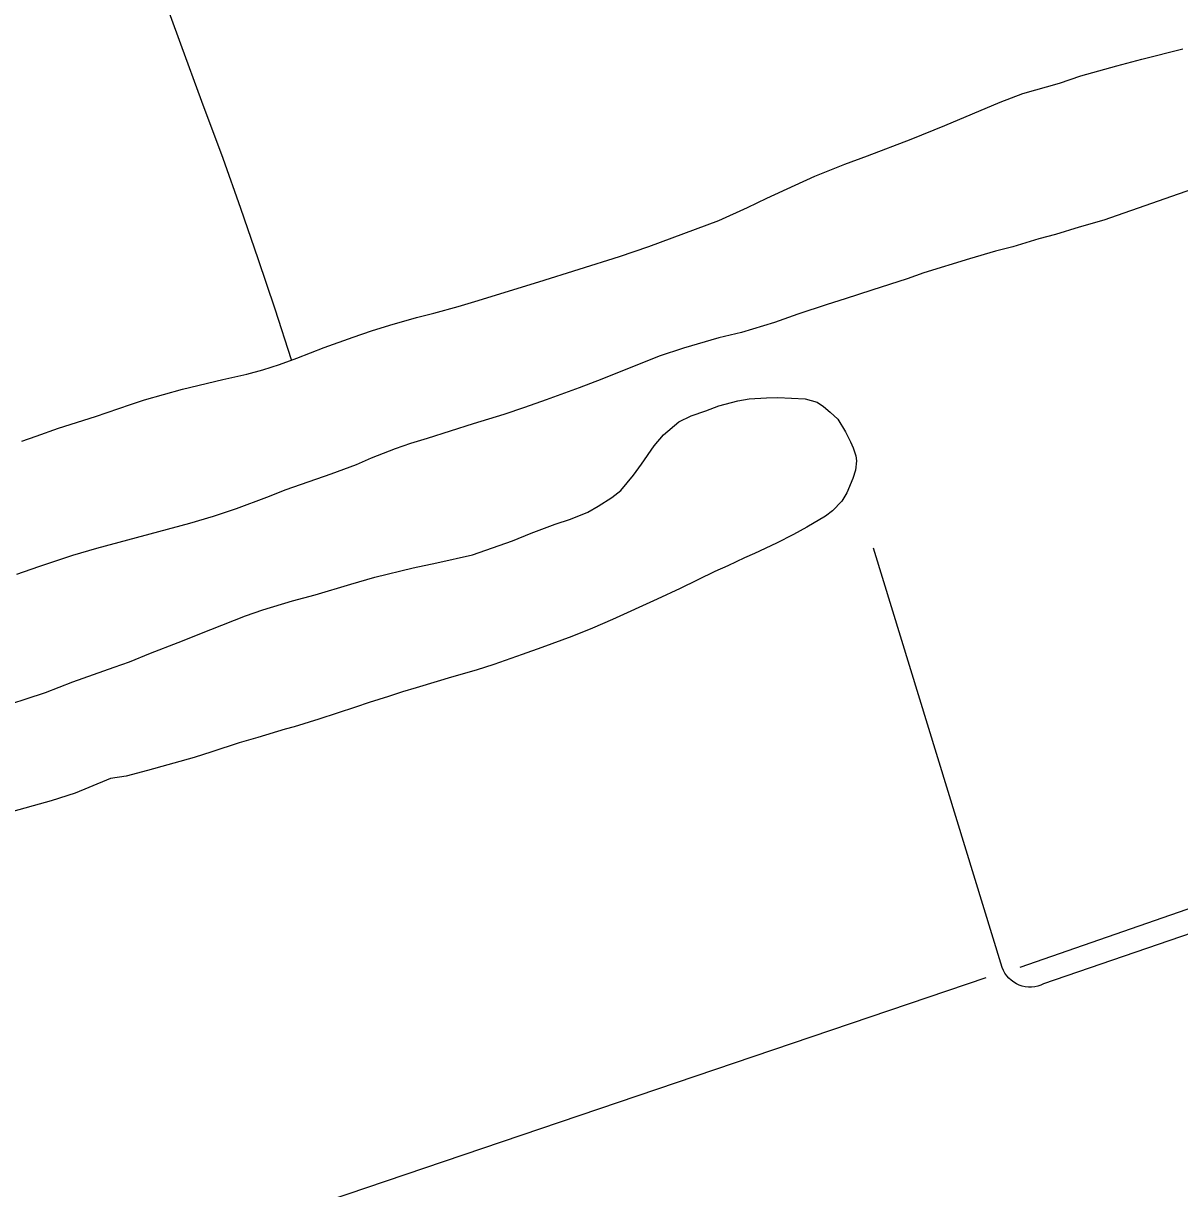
# Model space of a CAD drawing. Extents: x 3508733 to 3546731, y 546897 to 572481.
# Drawn here: x 3543357 to 3544094, y 560344 to 561087 of the extents above; entities that cross this region are included whole.
import ezdxf

# ---------------------------------------------------------------- set-up
doc = ezdxf.new("R2010")
doc.units = 0
for name, color, linetype in [('V-DTCH-CNTR', 7, 'Continuous'), ('V-SITE-VEGE', 7, 'Continuous'), ('V-TOPO-SHOR', 7, 'Continuous')]:
    doc.layers.add(name, color=color, linetype=linetype)

msp = doc.modelspace()

# ---------------------------------------------------------------- linework, layer by layer
at = {"layer": 'V-DTCH-CNTR'}
for points in [[(3543357.17, 561367.54), (3543368.95, 561330.57), (3543380.93, 561293.66), (3543393.12, 561256.81), (3543405.51, 561220.04), (3543418.11, 561183.33), (3543430.91, 561146.7), (3543443.92, 561110.14), (3543457.14, 561073.66), (3543470.55, 561037.24), (3543484.18, 561000.91), (3543495.42, 560968.96), (3543506.43, 560936.93), (3543517.2, 560904.82), (3543527.74, 560872.63)], [(3544007.15, 560474.73), (3544005.32, 560473.91), (3544003.41, 560473.3), (3544001.45, 560472.88), (3543999.46, 560472.68), (3543997.46, 560472.69), (3543995.47, 560472.91), (3543993.51, 560473.34), (3543991.61, 560473.97), (3543989.79, 560474.8), (3543988.06, 560475.82), (3543986.46, 560477.01), (3543984.98, 560478.37), (3543983.66, 560479.87), (3543982.51, 560481.51), (3543981.53, 560483.26), (3543980.75, 560485.1), (3543898.64, 560752.29)], [(3544504.37, 560645.38), (3544007.15, 560474.73)]]:
    msp.add_lwpolyline(points, dxfattribs=at)
at = {"layer": 'V-SITE-VEGE'}
for p, q in [((3544069.78, 561064.04), (3544095.89, 561070.6)), ((3544336.61, 561064.01), (3544045.48, 560961.3)), ((3544053.77, 561059.66), (3544069.78, 561064.04)), ((3544030.89, 561053.25), (3544053.77, 561059.66)), ((3543993.9, 561042.06), (3544017.16, 561048.65)), ((3544017.16, 561048.65), (3544030.89, 561053.25)), ((3543979.4, 561036.51), (3543993.9, 561042.06)), ((3543944.27, 561021.69), (3543979.4, 561036.51)), ((3543922.7, 561012.99), (3543944.27, 561021.69)), ((3543894.84, 561002.27), (3543922.7, 561012.99)), ((3543880.53, 560997.1), (3543894.84, 561002.27)), ((3543861.25, 560989.33), (3543880.53, 560997.1)), ((3543848.83, 560983.76), (3543861.25, 560989.33)), ((3543830.69, 560975.4), (3543848.83, 560983.76)), ((3543818.46, 560969.46), (3543830.69, 560975.4)), ((3543800.13, 560961.1), (3543818.46, 560969.46)), ((3543755.67, 560944.67), (3543800.13, 560961.1)), ((3544045.48, 560961.3), (3544029.85, 560956.91)), ((3544014.79, 560952.32), (3544004.11, 560949.39)), ((3544029.85, 560956.91), (3544014.79, 560952.32)), ((3543736.97, 560938.22), (3543755.67, 560944.67)), ((3543987.53, 560944.44), (3543976.47, 560941.71)), ((3544004.11, 560949.39), (3543987.53, 560944.44)), ((3543685.48, 560922.05), (3543736.97, 560938.22)), ((3543959.88, 560936.76), (3543930.9, 560927.76)), ((3543976.47, 560941.71), (3543959.88, 560936.76)), ((3543930.9, 560927.76), (3543920.22, 560924.07)), ((3543644.68, 560909.57), (3543685.48, 560922.05)), ((3543920.22, 560924.07), (3543897.71, 560916.71)), ((3543897.71, 560916.71), (3543880.74, 560911.2)), ((3543618.56, 560902.06), (3543634.19, 560906.45)), ((3543634.19, 560906.45), (3543644.68, 560909.57)), ((3543869.3, 560907.71), (3543850.61, 560901.45)), ((3543880.74, 560911.2), (3543869.3, 560907.71)), ((3543590.54, 560894.57), (3543607.51, 560899.33)), ((3543607.51, 560899.33), (3543618.56, 560902.06)), ((3543850.61, 560901.45), (3543835.72, 560896.09)), ((3543567.08, 560886.84), (3543578.91, 560890.89)), ((3543578.91, 560890.89), (3543590.54, 560894.57)), ((3543835.72, 560896.09), (3543814.56, 560889.86)), ((3543548.77, 560880.2), (3543567.08, 560886.84)), ((3543800.27, 560886.41), (3543777.58, 560879.81)), ((3543814.56, 560889.86), (3543800.27, 560886.41)), ((3543531.21, 560873.54), (3543548.77, 560880.2)), ((3543777.58, 560879.81), (3543762.13, 560874.66)), ((3543509.65, 560865.99), (3543520.14, 560869.48)), ((3543520.14, 560869.48), (3543531.21, 560873.54)), ((3543762.13, 560874.66), (3543725.68, 560860.04)), ((3543484.12, 560859.8), (3543499.36, 560863.24)), ((3543499.36, 560863.24), (3543509.65, 560865.99)), ((3543434.18, 560846.85), (3543458.39, 560853.62)), ((3543458.39, 560853.62), (3543484.12, 560859.8)), ((3543711.17, 560854.49), (3543690.18, 560846.93)), ((3543725.68, 560860.04), (3543711.17, 560854.49)), ((3543425.22, 560843.9), (3543434.18, 560846.85)), ((3543690.18, 560846.93), (3543676.26, 560841.95)), ((3543800.18, 560843.08), (3543812.38, 560846.18)), ((3543812.38, 560846.18), (3543819.42, 560847.43)), ((3543819.42, 560847.43), (3543830.45, 560848.07)), ((3543830.45, 560848.07), (3543837.87, 560848.37)), ((3543837.87, 560848.37), (3543855.16, 560847.61)), ((3543855.16, 560847.61), (3543862.92, 560845.44)), ((3543403.09, 560836.35), (3543425.22, 560843.9)), ((3543676.26, 560841.95), (3543663.09, 560837.53)), ((3543782.63, 560836.61), (3543791.97, 560839.93)), ((3543791.97, 560839.93), (3543800.18, 560843.08)), ((3543862.92, 560845.44), (3543866.88, 560842.55)), ((3543866.88, 560842.55), (3543871.22, 560839.08)), ((3543871.22, 560839.08), (3543875.92, 560834.47)), ((3543379.45, 560828.81), (3543403.09, 560836.35)), ((3543643.65, 560831.66), (3543614.28, 560822.28)), ((3543663.09, 560837.53), (3543643.65, 560831.66)), ((3543764.82, 560824.65), (3543774.79, 560832.9)), ((3543774.79, 560832.9), (3543782.63, 560836.61)), ((3543875.92, 560834.47), (3543880.96, 560826.43)), ((3543356.17, 560820.51), (3543365.14, 560823.84)), ((3543365.14, 560823.84), (3543379.45, 560828.81)), ((3543759.05, 560817.68), (3543764.82, 560824.65)), ((3543880.96, 560826.43), (3543884.12, 560820.12)), ((3543603.79, 560819.16), (3543593.87, 560815.66)), ((3543614.28, 560822.28), (3543603.79, 560819.16)), ((3543750.94, 560805.98), (3543759.05, 560817.68)), ((3543884.12, 560820.12), (3543885.79, 560816.31)), ((3543885.79, 560816.31), (3543887.45, 560811.16)), ((3543578.6, 560809.74), (3543569.05, 560805.48)), ((3543593.87, 560815.66), (3543578.6, 560809.74)), ((3543887.45, 560811.16), (3543887.98, 560807.92)), ((3543569.05, 560805.48), (3543553.02, 560799.57)), ((3543745.73, 560798.82), (3543750.94, 560805.98)), ((3543887.35, 560802.04), (3543885.58, 560796.73)), ((3543887.98, 560807.92), (3543887.35, 560802.04)), ((3543553.02, 560799.57), (3543524.22, 560789.62)), ((3543737.83, 560789.21), (3543745.73, 560798.82)), ((3543885.58, 560796.73), (3543881.68, 560787.65)), ((3543524.22, 560789.62), (3543512, 560784.62)), ((3543732.08, 560784.71), (3543737.83, 560789.21)), ((3543881.68, 560787.65), (3543878.59, 560782.37)), ((3543512, 560784.62), (3543492.54, 560777.42)), ((3543716.77, 560775.37), (3543723.28, 560779.1)), ((3543723.28, 560779.1), (3543732.08, 560784.71)), ((3543878.59, 560782.37), (3543872.63, 560776.16)), ((3543478.05, 560772.63), (3543462.98, 560768.04)), ((3543492.54, 560777.42), (3543478.05, 560772.63)), ((3543705.71, 560770.93), (3543716.77, 560775.37)), ((3543868.22, 560772.78), (3543856.17, 560765.69)), ((3543872.63, 560776.16), (3543868.22, 560772.78)), ((3543462.98, 560768.04), (3543403.7, 560752.15)), ((3543680.52, 560761.89), (3543695.98, 560767.62)), ((3543695.98, 560767.62), (3543705.71, 560770.93)), ((3543856.17, 560765.69), (3543847.75, 560761.03)), ((3543643.12, 560748.23), (3543668.69, 560757.08)), ((3543668.69, 560757.08), (3543680.52, 560761.89)), ((3543847.75, 560761.03), (3543836.87, 560755.64)), ((3543403.7, 560752.15), (3543388.45, 560747.75)), ((3543836.87, 560755.64), (3543822.92, 560748.95)), ((3543388.45, 560747.75), (3543366.71, 560740.58)), ((3543605.4, 560739.9), (3543620.45, 560742.96)), ((3543620.45, 560742.96), (3543643.12, 560748.23)), ((3543816.43, 560746.17), (3543805.92, 560741.15)), ((3543822.92, 560748.95), (3543816.43, 560746.17)), ((3543366.71, 560740.58), (3543352.59, 560735.6)), ((3543581.01, 560733.89), (3543605.4, 560739.9)), ((3543797.71, 560737.44), (3543775.54, 560726.65)), ((3543805.92, 560741.15), (3543797.71, 560737.44)), ((3543543.07, 560722.7), (3543565.76, 560729.49)), ((3543565.76, 560729.49), (3543581.01, 560733.89)), ((3543528.59, 560718.87), (3543543.07, 560722.7)), ((3543760.84, 560719.78), (3543732.38, 560706.97)), ((3543775.54, 560726.65), (3543760.84, 560719.78)), ((3543498.65, 560709.31), (3543509.71, 560712.99)), ((3543509.71, 560712.99), (3543528.59, 560718.87)), ((3543476.51, 560700.62), (3543498.65, 560709.31)), ((3543732.38, 560706.97), (3543719.78, 560701.41)), ((3543455.7, 560692.29), (3543476.51, 560700.62)), ((3543719.78, 560701.41), (3543706.42, 560696.04)), ((3543438.14, 560685.45), (3543455.7, 560692.29)), ((3543706.42, 560696.04), (3543687.33, 560689.03)), ((3543424.59, 560679.89), (3543438.14, 560685.45)), ((3543674.94, 560684.6), (3543656.81, 560678.33)), ((3543687.33, 560689.03), (3543674.94, 560684.6)), ((3543388.53, 560667.17), (3543414.86, 560676.58)), ((3543414.86, 560676.58), (3543424.59, 560679.89)), ((3543656.81, 560678.33), (3543645.56, 560674.65)), ((3543629.93, 560670.26), (3543620.77, 560667.32)), ((3543645.56, 560674.65), (3543629.93, 560670.26)), ((3543358.77, 560656.47), (3543371.16, 560660.33)), ((3543371.16, 560660.33), (3543388.53, 560667.17)), ((3543598.66, 560660.91), (3543589.69, 560657.96)), ((3543607.24, 560663.29), (3543598.66, 560660.91)), ((3543620.77, 560667.32), (3543607.24, 560663.29)), ((3543339.69, 560650.21), (3543358.77, 560656.47)), ((3543577.3, 560654.11), (3543568.71, 560651.16)), ((3543589.69, 560657.96), (3543577.3, 560654.11)), ((3543568.71, 560651.16), (3543545.25, 560643.43)), ((3543529.62, 560638.47), (3543523.9, 560637.01)), ((3543545.25, 560643.43), (3543529.62, 560638.47)), ((3543506.36, 560631.69), (3543494.54, 560628.39)), ((3543523.9, 560637.01), (3543506.36, 560631.69)), ((3543494.54, 560628.39), (3543477.18, 560622.5)), ((3543465.93, 560619.01), (3543436.19, 560610.78)), ((3543477.18, 560622.5), (3543465.93, 560619.01)), ((3543436.19, 560610.78), (3543422.47, 560607.13)), ((3543412.57, 560605.53), (3543398.82, 560599.78)), ((3543422.47, 560607.13), (3543412.57, 560605.53)), ((3543390.04, 560596.27), (3543374.79, 560591.3)), ((3543398.82, 560599.78), (3543390.04, 560596.27)), ((3543374.79, 560591.3), (3543346.57, 560583.43))]:
    msp.add_line(p, q, dxfattribs=at)
at = {"layer": 'V-TOPO-SHOR'}
for points in [[(3544504.26, 560660.39), (3544183.91, 560551.82), (3543991.9, 560485.17)], [(3543970.23, 560478.69), (3543452.2, 560302.99), (3542907.54, 560116.61)]]:
    msp.add_lwpolyline(points, dxfattribs=at)

doc.saveas('drawing.dxf')
